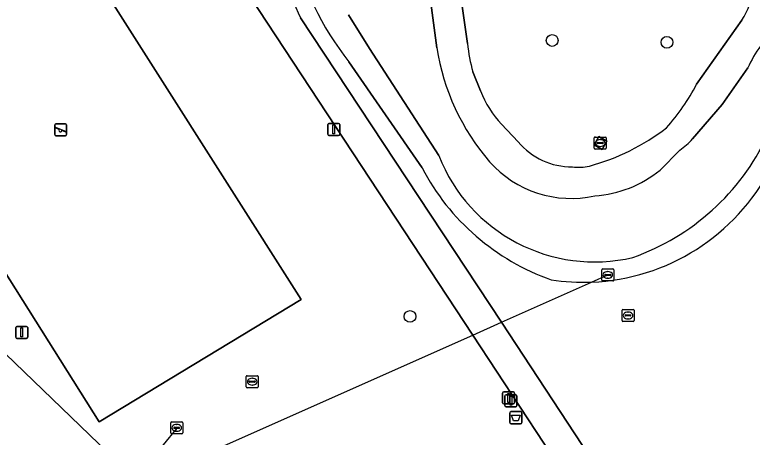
# Model space of a CAD drawing. Extents: x 158352 to 159489, y 383828 to 384603.
# Drawn here: x 158502.1 to 158563.3, y 384171.4 to 384206.5 of the extents above; entities that cross this region are included whole.
import ezdxf

# ---------------------------------------------------------------- set-up
doc = ezdxf.new("R2010")
doc.units = 0
for name, color, linetype in [('IMGEO_Afvalbak', 7, 'Continuous'), ('IMGEO_Boom', 7, 'Continuous'), ('IMGEO_Duiker', 7, 'Continuous'), ('IMGEO_Fietspad_gesloten', 7, 'Continuous'), ('IMGEO_Groenvoorziening', 7, 'Continuous'), ('IMGEO_Kolk', 7, 'Continuous'), ('IMGEO_Lichtmast', 7, 'Continuous'), ('IMGEO_Rioolput', 7, 'Continuous'), ('IMGEO_Speelvoorziening', 7, 'Continuous'), ('IMGEO_Terreindeel_halfverhard', 7, 'Continuous'), ('IMGEO_Voetgangersgebied_gesloten', 7, 'Continuous'), ('IMGEO_Voetpad_open', 7, 'Continuous'), ('IMGEO_Waterloop', 7, 'Continuous')]:
    doc.layers.add(name, color=color, linetype=linetype)

msp = doc.modelspace()

# ---------------------------------------------------------------- linework, layer by layer
at = {"layer": 'IMGEO_Afvalbak'}
for p, q in [((158543.209, 384172.646), (158543.209, 384173.446)), ((158543.209, 384173.446), (158543.209, 384172.646)), ((158543.309, 384173.546), (158544.099, 384173.546)), ((158544.099, 384173.546), (158543.309, 384173.546)), ((158544.199, 384173.446), (158544.199, 384172.646)), ((158544.199, 384172.646), (158544.199, 384173.446)), ((158544.099, 384172.546), (158543.309, 384172.546)), ((158543.309, 384172.546), (158544.099, 384172.546))]:
    msp.add_line(p, q, dxfattribs=at)
msp.add_lwpolyline([(158543.352, 384173.26), (158544.056, 384173.26), (158543.907, 384172.79), (158543.501, 384172.79), (158543.352, 384173.26)], dxfattribs=at)
for centre, start, end in [((158543.309, 384173.446), 90, 180), ((158543.309, 384173.446), 90, 180), ((158544.099, 384173.446), 0, 90), ((158544.099, 384173.446), 360, 90), ((158543.309, 384172.646), 180, 270), ((158543.309, 384172.646), 180, 270), ((158544.099, 384172.646), 270, 0), ((158544.099, 384172.646), 270, 0)]:
    msp.add_arc(centre, 0.1, start, end, dxfattribs=at)
at = {"layer": 'IMGEO_Boom'}
for centre in [(158546.723, 384204.39), (158556.258, 384204.238), (158534.906, 384181.46)]:
    msp.add_circle(centre, 0.489, dxfattribs=at)
at = {"layer": 'IMGEO_Duiker'}
for points in [[(158512.95, 384167.831), (158514.487, 384168.514), (158540.118, 384179.915), (158542.497, 384180.973), (158549.996, 384184.309), (158551.344, 384184.908)], [(158500.484, 384179.094), (158510.601, 384169.379), (158511.171, 384168.831)], [(158512.448, 384168.379), (158513.279, 384169.4), (158515.545, 384172.188)]]:
    msp.add_lwpolyline(points, dxfattribs=at)
at = {"layer": 'IMGEO_Fietspad_gesloten'}
for points in [[(158535.066, 384213.53), (158536.185, 384210.767), (158536.299, 384210.051), (158537.124, 384203.792)], [(158539.685, 384204.128), (158538.806, 384210.341), (158538.788, 384210.854)], [(158562.474, 384206.067), (158558.724, 384200.753)], [(158540.759, 384200.209), (158540.128, 384201.774)], [(158558.386, 384196.207), (158560.848, 384199.071), (158562.977, 384202.108)], [(158543.896, 384195.971), (158542.521, 384197.429)], [(158555.687, 384193.619), (158557.325, 384195.277)]]:
    msp.add_lwpolyline(points, dxfattribs=at)
for centre, radius, start, end in [((158557.536, 384209.322), 5.915, 326.60609, 23.61884), ((158572.297, 384197.881), 10.234, 131.93481, 155.60301), ((158554.775, 384205.749), 15.177, 186.13181, 195.18391), ((158555.92, 384206.749), 19.027, 188.93924, 220.81097), ((158543.112, 384208.888), 17.604, 318.13876, 332.47753), ((158548.485, 384203.157), 8.269, 200.88769, 223.84642), ((158544.993, 384211.694), 18.383, 285.18878, 307.65511), ((158553.376, 384200.852), 6.832, 305.30896, 317.16222), ((158548.318, 384199.648), 5.751, 219.74893, 270.84117), ((158548.278, 384200.289), 9.022, 221.47802, 282.72057), ((158548.963, 384197.577), 3.721, 261.33336, 283.14377), ((158549.668, 384200.971), 9.502, 273.60458, 309.30789)]:
    msp.add_arc(centre, radius, start, end, dxfattribs=at)
at = {"layer": 'IMGEO_Groenvoorziening'}
for points in [[(158484.597, 384211.572), (158501.075, 384221.867), (158525.85, 384182.855), (158509.079, 384172.688)], [(158551.271, 384196.026), (158550.875, 384195.321), (158550.201, 384195.729), (158550.594, 384196.415)]]:
    msp.add_lwpolyline(points, close=True, dxfattribs=at)
for points in [[(158551.936, 384161.945), (158540.118, 384179.915), (158513.779, 384219.963)], [(158537.124, 384203.792), (158536.299, 384210.051), (158536.185, 384210.767), (158535.066, 384213.53)], [(158538.788, 384210.854), (158538.806, 384210.341), (158539.685, 384204.128)], [(158529.783, 384206.529), (158531.525, 384203.735), (158537.292, 384194.831)], [(158525.815, 384206.269), (158542.497, 384180.973), (158551.054, 384167.999), (158555.615, 384168.883), (158561.849, 384162.621), (158573.681, 384157.568), (158577.866, 384155.202)], [(158558.724, 384200.753), (158562.474, 384206.067)], [(158535.904, 384193.801), (158529.826, 384202.608)], [(158540.128, 384201.774), (158540.759, 384200.209)], [(158562.977, 384202.108), (158560.848, 384199.071), (158558.386, 384196.207)], [(158542.521, 384197.429), (158543.896, 384195.971)], [(158557.325, 384195.277), (158555.687, 384193.619)]]:
    msp.add_lwpolyline(points, dxfattribs=at)
for centre, radius, start, end in [((158549.51, 384218.089), 25.042, 168.27832, 218.18408), ((158548.234, 384216.954), 24.835, 188.12308, 205.48332), ((158557.536, 384209.322), 5.915, 326.60609, 23.61884), ((158572.297, 384197.881), 10.234, 131.93481, 155.60301), ((158554.775, 384205.749), 15.177, 186.13181, 195.18391), ((158555.92, 384206.749), 19.027, 188.93924, 220.81097), ((158543.112, 384208.888), 17.604, 318.13876, 332.47753), ((158548.485, 384203.157), 8.269, 200.88769, 223.84642), ((158544.993, 384211.694), 18.383, 285.18878, 307.65511), ((158546.854, 384204.889), 19.66, 289.55791, 334.57778), ((158553.376, 384200.852), 6.832, 305.30896, 317.16222), ((158548.318, 384199.648), 5.751, 219.74893, 270.84117), ((158550.244, 384199.901), 13.909, 201.37765, 283.26279), ((158548.278, 384200.289), 9.022, 221.47802, 282.72057), ((158553.18, 384202.889), 19.52, 207.74796, 250.42652), ((158548.963, 384197.577), 3.721, 261.33336, 283.14377), ((158549.299, 384201.851), 17.556, 272.27535, 332.57434), ((158549.668, 384200.971), 9.502, 273.60458, 309.30789), ((158549.29, 384201.75), 17.455, 261.26849, 272.3189)]:
    msp.add_arc(centre, radius, start, end, dxfattribs=at)
at = {"layer": 'IMGEO_Kolk'}
for p, q in [((158550.212, 384195.444), (158550.212, 384196.296)), ((158550.287, 384196.37), (158551.139, 384196.37)), ((158550.7, 384196.15), (158550.725, 384196.15)), ((158551.213, 384196.296), (158551.213, 384195.444)), ((158550.471, 384195.864), (158550.471, 384195.876)), ((158550.909, 384195.827), (158550.511, 384195.827)), ((158550.514, 384195.913), (158550.912, 384195.913)), ((158550.723, 384195.59), (158550.698, 384195.59)), ((158550.955, 384195.876), (158550.955, 384195.864)), ((158551.139, 384195.37), (158550.287, 384195.37)), ((158550.843, 384184.482), (158550.843, 384185.334)), ((158550.918, 384185.408), (158551.77, 384185.408)), ((158551.331, 384185.188), (158551.356, 384185.188)), ((158551.844, 384185.334), (158551.844, 384184.482)), ((158551.77, 384184.408), (158550.918, 384184.408)), ((158551.102, 384184.902), (158551.102, 384184.914)), ((158551.54, 384184.865), (158551.142, 384184.865)), ((158551.145, 384184.951), (158551.543, 384184.951)), ((158551.354, 384184.628), (158551.329, 384184.628)), ((158551.586, 384184.914), (158551.586, 384184.902))]:
    msp.add_line(p, q, dxfattribs=at)
for points in [[(158550.212, 384195.444), (158550.212, 384196.296)], [(158550.287, 384196.37), (158551.139, 384196.37)], [(158551.213, 384196.296), (158551.213, 384195.444)], [(158551.139, 384195.37), (158550.287, 384195.37)], [(158550.843, 384184.482), (158550.843, 384185.334)], [(158550.918, 384185.408), (158551.77, 384185.408)], [(158551.844, 384185.334), (158551.844, 384184.482)], [(158551.77, 384184.408), (158550.918, 384184.408)]]:
    msp.add_lwpolyline(points, dxfattribs=at)
for centre, radius, start, end in [((158550.289, 384196.294), 0.0765, 91.55205, 178.44795), ((158550.289, 384196.294), 0.0765, 91.55205, 178.44795), ((158551.137, 384196.294), 0.0765, 1.55205, 88.44795), ((158551.137, 384196.294), 0.0765, 1.55205, 88.44795), ((158550.289, 384195.446), 0.0765, 181.55205, 268.44795), ((158550.289, 384195.446), 0.0765, 181.55205, 268.44795), ((158550.511, 384195.873), 0.0403, 85.87752, 175.75265), ((158550.508, 384195.863), 0.0366, 178.93798, 274.71019), ((158550.912, 384195.87), 0.043, 264.86636, 352.45326), ((158550.916, 384195.875), 0.0386, 1.73085, 96.63898), ((158551.137, 384195.446), 0.0765, 271.55205, 358.44795), ((158551.137, 384195.446), 0.0765, 271.55205, 358.44795), ((158550.92, 384185.332), 0.0765, 91.55205, 178.44795), ((158550.92, 384185.332), 0.0765, 91.55205, 178.44795), ((158551.768, 384185.332), 0.0765, 1.55205, 88.44795), ((158551.768, 384185.332), 0.0765, 1.55205, 88.44795), ((158550.92, 384184.484), 0.0765, 181.55205, 268.44795), ((158550.92, 384184.484), 0.0765, 181.55205, 268.44795), ((158551.142, 384184.911), 0.0403, 85.87752, 175.75265), ((158551.139, 384184.901), 0.0366, 178.93798, 274.71019), ((158551.543, 384184.908), 0.043, 264.86636, 352.45326), ((158551.547, 384184.913), 0.0386, 1.73085, 96.63898), ((158551.768, 384184.484), 0.0765, 271.55205, 358.44795), ((158551.768, 384184.484), 0.0765, 271.55205, 358.44795)]:
    msp.add_arc(centre, radius, start, end, dxfattribs=at)
for centre, major_axis, ratio, start_param, end_param in [((158550.699, 384195.87), (-0.387, 0.002), 0.722429, 4.712389, 7.853982), ((158550.724, 384195.87), (-0.39, 0.002), 0.717154, 1.570796, 4.712389), ((158551.33, 384184.908), (-0.387, 0.002), 0.722429, 4.712389, 7.853982), ((158551.355, 384184.908), (-0.39, 0.002), 0.717154, 1.570796, 4.712389)]:
    msp.add_ellipse(centre, major_axis=major_axis, ratio=ratio, start_param=start_param, end_param=end_param, dxfattribs=at)
at = {"layer": 'IMGEO_Lichtmast'}
for p, q in [((158528.07, 384196.601), (158528.07, 384197.401)), ((158528.07, 384197.401), (158528.07, 384196.601)), ((158528.17, 384197.501), (158528.96, 384197.501)), ((158528.96, 384197.501), (158528.17, 384197.501)), ((158529.06, 384197.401), (158529.06, 384196.601)), ((158529.06, 384196.601), (158529.06, 384197.401)), ((158528.96, 384196.501), (158528.17, 384196.501)), ((158528.17, 384196.501), (158528.96, 384196.501)), ((158502.137, 384179.734), (158502.137, 384180.534)), ((158502.137, 384180.534), (158502.137, 384179.734)), ((158502.237, 384180.634), (158503.027, 384180.634)), ((158503.027, 384180.634), (158502.237, 384180.634)), ((158503.127, 384180.534), (158503.127, 384179.734)), ((158503.127, 384179.734), (158503.127, 384180.534)), ((158503.027, 384179.634), (158502.237, 384179.634)), ((158502.237, 384179.634), (158503.027, 384179.634)), ((158542.704, 384175.192), (158543.494, 384175.192)), ((158543.494, 384175.192), (158542.704, 384175.192)), ((158542.604, 384174.292), (158542.604, 384175.092)), ((158542.604, 384175.092), (158542.604, 384174.292)), ((158542.797, 384174.053), (158542.797, 384174.853)), ((158542.797, 384174.853), (158542.797, 384174.053)), ((158542.897, 384174.953), (158543.687, 384174.953)), ((158543.687, 384174.953), (158542.897, 384174.953)), ((158543.594, 384175.092), (158543.594, 384174.292)), ((158543.594, 384174.292), (158543.594, 384175.092)), ((158543.787, 384174.853), (158543.787, 384174.053)), ((158543.787, 384174.053), (158543.787, 384174.853)), ((158543.494, 384174.192), (158542.704, 384174.192)), ((158542.704, 384174.192), (158543.494, 384174.192)), ((158543.687, 384173.953), (158542.897, 384173.953)), ((158542.897, 384173.953), (158543.687, 384173.953))]:
    msp.add_line(p, q, dxfattribs=at)
for points in [[(158528.49, 384197.376), (158528.64, 384197.376), (158528.64, 384196.626), (158528.49, 384196.626), (158528.49, 384197.376)], [(158502.557, 384180.509), (158502.707, 384180.509), (158502.707, 384179.759), (158502.557, 384179.759), (158502.557, 384180.509)], [(158543.024, 384175.067), (158543.174, 384175.067), (158543.174, 384174.317), (158543.024, 384174.317), (158543.024, 384175.067)], [(158543.217, 384174.828), (158543.367, 384174.828), (158543.367, 384174.078), (158543.217, 384174.078), (158543.217, 384174.828)]]:
    msp.add_lwpolyline(points, dxfattribs=at)
for centre, start, end in [((158528.17, 384197.401), 90, 180), ((158528.17, 384197.401), 90, 180), ((158528.96, 384197.401), 0, 90), ((158528.96, 384197.401), 360, 90), ((158528.17, 384196.601), 180, 270), ((158528.17, 384196.601), 180, 270), ((158528.96, 384196.601), 270, 0), ((158528.96, 384196.601), 270, 0), ((158502.237, 384180.534), 90, 180), ((158502.237, 384180.534), 90, 180), ((158503.027, 384180.534), 0, 90), ((158503.027, 384180.534), 360, 90), ((158502.237, 384179.734), 180, 270), ((158502.237, 384179.734), 180, 270), ((158503.027, 384179.734), 270, 0), ((158503.027, 384179.734), 270, 0), ((158542.704, 384175.092), 90, 180), ((158542.704, 384175.092), 90, 180), ((158543.494, 384175.092), 0, 90), ((158543.494, 384175.092), 360, 90), ((158542.897, 384174.853), 90, 180), ((158542.897, 384174.853), 90, 180), ((158543.687, 384174.853), 0, 90), ((158543.687, 384174.853), 360, 90), ((158542.704, 384174.292), 180, 270), ((158542.704, 384174.292), 180, 270), ((158542.897, 384174.053), 180, 270), ((158542.897, 384174.053), 180, 270), ((158543.494, 384174.292), 270, 0), ((158543.494, 384174.292), 270, 0), ((158543.687, 384174.053), 270, 0), ((158543.687, 384174.053), 270, 0)]:
    msp.add_arc(centre, 0.1, start, end, dxfattribs=at)
at = {"layer": 'IMGEO_Rioolput'}
for p, q in [((158552.527, 384181.115), (158552.527, 384181.967)), ((158552.602, 384182.041), (158553.454, 384182.041)), ((158553.528, 384181.967), (158553.528, 384181.115)), ((158552.786, 384181.535), (158552.786, 384181.547)), ((158553.224, 384181.498), (158552.826, 384181.498)), ((158552.829, 384181.584), (158553.227, 384181.584)), ((158553.015, 384181.821), (158553.04, 384181.821)), ((158553.27, 384181.547), (158553.27, 384181.535)), ((158553.454, 384181.041), (158552.602, 384181.041)), ((158553.038, 384181.261), (158553.013, 384181.261)), ((158521.289, 384175.611), (158521.289, 384176.463)), ((158521.364, 384176.537), (158522.216, 384176.537)), ((158522.29, 384176.463), (158522.29, 384175.611)), ((158521.548, 384176.031), (158521.548, 384176.043)), ((158521.986, 384175.994), (158521.588, 384175.994)), ((158521.591, 384176.08), (158521.989, 384176.08)), ((158521.777, 384176.317), (158521.802, 384176.317)), ((158522.032, 384176.043), (158522.032, 384176.031)), ((158522.216, 384175.537), (158521.364, 384175.537)), ((158521.8, 384175.757), (158521.775, 384175.757)), ((158515.09, 384172.702), (158515.942, 384172.702)), ((158515.015, 384171.776), (158515.015, 384172.628)), ((158515.274, 384172.196), (158515.274, 384172.208)), ((158515.712, 384172.159), (158515.314, 384172.159)), ((158515.317, 384172.245), (158515.715, 384172.245)), ((158515.503, 384172.482), (158515.528, 384172.482)), ((158515.758, 384172.208), (158515.758, 384172.196)), ((158516.016, 384172.628), (158516.016, 384171.776)), ((158515.942, 384171.702), (158515.09, 384171.702)), ((158515.526, 384171.922), (158515.501, 384171.922))]:
    msp.add_line(p, q, dxfattribs=at)
for points in [[(158552.527, 384181.115), (158552.527, 384181.967)], [(158552.602, 384182.041), (158553.454, 384182.041)], [(158553.528, 384181.967), (158553.528, 384181.115)], [(158553.454, 384181.041), (158552.602, 384181.041)], [(158521.289, 384175.611), (158521.289, 384176.463)], [(158521.364, 384176.537), (158522.216, 384176.537)], [(158522.29, 384176.463), (158522.29, 384175.611)], [(158522.216, 384175.537), (158521.364, 384175.537)], [(158515.09, 384172.702), (158515.942, 384172.702)], [(158515.015, 384171.776), (158515.015, 384172.628)], [(158516.016, 384172.628), (158516.016, 384171.776)], [(158515.942, 384171.702), (158515.09, 384171.702)]]:
    msp.add_lwpolyline(points, dxfattribs=at)
for centre, radius, start, end in [((158552.604, 384181.965), 0.0765, 91.55205, 178.44795), ((158552.604, 384181.965), 0.0765, 91.55205, 178.44795), ((158553.452, 384181.965), 0.0765, 1.55205, 88.44795), ((158553.452, 384181.965), 0.0765, 1.55205, 88.44795), ((158552.826, 384181.544), 0.0403, 85.87752, 175.75265), ((158552.823, 384181.534), 0.0366, 178.93798, 274.71019), ((158553.227, 384181.541), 0.043, 264.86636, 352.45326), ((158553.231, 384181.546), 0.0386, 1.73085, 96.63898), ((158552.604, 384181.117), 0.0765, 181.55205, 268.44795), ((158552.604, 384181.117), 0.0765, 181.55205, 268.44795), ((158553.452, 384181.117), 0.0765, 271.55205, 358.44795), ((158553.452, 384181.117), 0.0765, 271.55205, 358.44795), ((158521.366, 384176.461), 0.0765, 91.55205, 178.44795), ((158521.366, 384176.461), 0.0765, 91.55205, 178.44795), ((158522.214, 384176.461), 0.0765, 1.55205, 88.44795), ((158522.214, 384176.461), 0.0765, 1.55205, 88.44795), ((158521.588, 384176.04), 0.0403, 85.87752, 175.75265), ((158521.585, 384176.03), 0.0366, 178.93798, 274.71019), ((158521.989, 384176.037), 0.043, 264.86636, 352.45326), ((158521.993, 384176.042), 0.0386, 1.73085, 96.63898), ((158521.366, 384175.613), 0.0765, 181.55205, 268.44795), ((158521.366, 384175.613), 0.0765, 181.55205, 268.44795), ((158522.214, 384175.613), 0.0765, 271.55205, 358.44795), ((158522.214, 384175.613), 0.0765, 271.55205, 358.44795), ((158515.092, 384172.626), 0.0765, 91.55205, 178.44795), ((158515.092, 384172.626), 0.0765, 91.55205, 178.44795), ((158515.94, 384172.626), 0.0765, 1.55205, 88.44795), ((158515.94, 384172.626), 0.0765, 1.55205, 88.44795), ((158515.314, 384172.205), 0.0403, 85.87752, 175.75265), ((158515.311, 384172.195), 0.0366, 178.93798, 274.71019), ((158515.715, 384172.202), 0.043, 264.86636, 352.45326), ((158515.719, 384172.207), 0.0386, 1.73085, 96.63898), ((158515.092, 384171.778), 0.0765, 181.55205, 268.44795), ((158515.092, 384171.778), 0.0765, 181.55205, 268.44795), ((158515.94, 384171.778), 0.0765, 271.55205, 358.44795), ((158515.94, 384171.778), 0.0765, 271.55205, 358.44795)]:
    msp.add_arc(centre, radius, start, end, dxfattribs=at)
for centre, major_axis, ratio, start_param, end_param in [((158553.014, 384181.541), (-0.387, 0.002), 0.722429, 4.712389, 7.853982), ((158553.039, 384181.541), (-0.39, 0.002), 0.717154, 1.570796, 4.712389), ((158521.776, 384176.037), (-0.387, 0.002), 0.722429, 4.712389, 7.853982), ((158521.801, 384176.037), (-0.39, 0.002), 0.717154, 1.570796, 4.712389), ((158515.502, 384172.202), (-0.387, 0.002), 0.722429, 4.712389, 7.853982), ((158515.527, 384172.202), (-0.39, 0.002), 0.717154, 1.570796, 4.712389)]:
    msp.add_ellipse(centre, major_axis=major_axis, ratio=ratio, start_param=start_param, end_param=end_param, dxfattribs=at)
at = {"layer": 'IMGEO_Speelvoorziening'}
for p, q in [((158505.374, 384196.568), (158505.374, 384197.368)), ((158505.374, 384197.368), (158505.374, 384196.568)), ((158505.474, 384197.468), (158506.264, 384197.468)), ((158506.264, 384197.468), (158505.474, 384197.468)), ((158506.364, 384197.368), (158506.364, 384196.568)), ((158506.364, 384196.568), (158506.364, 384197.368)), ((158505.757, 384196.996), (158505.418, 384197.133)), ((158505.443, 384197.193), (158506.319, 384196.84)), ((158506.295, 384196.78), (158505.955, 384196.917)), ((158506.264, 384196.468), (158505.474, 384196.468)), ((158505.474, 384196.468), (158506.264, 384196.468))]:
    msp.add_line(p, q, dxfattribs=at)
for centre, radius, start, end in [((158505.474, 384197.368), 0.1, 90, 180), ((158505.474, 384197.368), 0.1, 90, 180), ((158506.264, 384197.368), 0.1, 0, 90), ((158506.264, 384197.368), 0.1, 360, 90), ((158505.431, 384197.163), 0.0327, 68.07798, 248.07798), ((158505.836, 384196.906), 0.12, 130.99278, 5.16318), ((158506.307, 384196.81), 0.0327, 248.07798, 68.07798), ((158505.474, 384196.568), 0.1, 180, 270), ((158505.474, 384196.568), 0.1, 180, 270), ((158506.264, 384196.568), 0.1, 270, 0), ((158506.264, 384196.568), 0.1, 270, 0)]:
    msp.add_arc(centre, radius, start, end, dxfattribs=at)
at = {"layer": 'IMGEO_Terreindeel_halfverhard'}
msp.add_lwpolyline([(158484.597, 384211.572), (158509.079, 384172.688), (158525.85, 384182.855), (158501.075, 384221.867)], close=True, dxfattribs=at)
at = {"layer": 'IMGEO_Voetgangersgebied_gesloten'}
for points in [[(158501.334, 384238.849), (158513.779, 384219.963), (158540.118, 384179.915), (158551.936, 384161.945)], [(158554.104, 384163.373), (158551.054, 384167.999), (158542.497, 384180.973), (158525.815, 384206.269)]]:
    msp.add_lwpolyline(points, dxfattribs=at)
msp.add_arc((158548.234, 384216.954), 24.835, 188.12308, 205.48332, dxfattribs=at)
at = {"layer": 'IMGEO_Voetpad_open'}
msp.add_lwpolyline([(158551.271, 384196.026), (158550.594, 384196.415), (158550.201, 384195.729), (158550.875, 384195.321)], close=True, dxfattribs=at)
at = {"layer": 'IMGEO_Waterloop'}
for points in [[(158537.292, 384194.831), (158531.525, 384203.735), (158529.783, 384206.529)], [(158529.826, 384202.608), (158535.904, 384193.801)]]:
    msp.add_lwpolyline(points, dxfattribs=at)
for centre, radius, start, end in [((158549.51, 384218.089), 25.042, 168.27832, 218.18408), ((158546.854, 384204.889), 19.66, 289.55791, 334.57778), ((158550.244, 384199.901), 13.909, 201.37765, 283.26279), ((158553.18, 384202.889), 19.52, 207.74796, 250.42652), ((158549.299, 384201.851), 17.556, 272.27535, 332.57434), ((158549.29, 384201.75), 17.455, 261.26849, 272.3189)]:
    msp.add_arc(centre, radius, start, end, dxfattribs=at)

doc.saveas('drawing.dxf')
